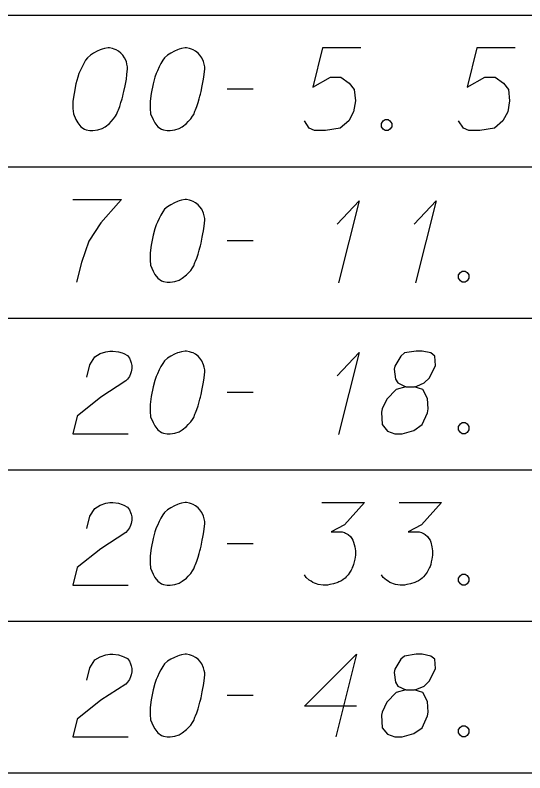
# Model space of a CAD drawing. Extents: x 2074207 to 2076812, y 516372 to 523312.
# Drawn here: x 2076397.04 to 2076426.64, y 518078.48 to 518122.48 of the extents above; entities that cross this region are included whole.
import ezdxf

# ---------------------------------------------------------------- set-up
doc = ezdxf.new("R2010")
doc.units = 0
doc.layers.add('Prop DirtTable_ Soil Test Results - Outline (Minor)', color=7, linetype='Continuous')
doc.layers.add('Prop DirtTable_ Soil Test Results - Tx (Sample Data)', color=7, linetype='Continuous')

msp = doc.modelspace()

# ---------------------------------------------------------------- linework, layer by layer
at = {"layer": 'Prop DirtTable_ Soil Test Results - Outline (Minor)'}
for p, q in [((2076260.609, 518122.48), (2076811.903, 518122.48)), ((2076260.609, 518122.48), (2076811.903, 518122.48)), ((2076260.609, 518113.68), (2076811.903, 518113.68)), ((2076260.609, 518113.68), (2076811.903, 518113.68)), ((2076260.609, 518104.88), (2076811.903, 518104.88)), ((2076260.609, 518104.88), (2076811.903, 518104.88)), ((2076260.609, 518096.08), (2076811.903, 518096.08)), ((2076260.609, 518096.08), (2076811.903, 518096.08)), ((2076260.609, 518087.28), (2076811.903, 518087.28)), ((2076260.609, 518087.28), (2076811.903, 518087.28)), ((2076260.609, 518078.48), (2076811.903, 518078.48)), ((2076260.609, 518078.48), (2076811.903, 518078.48))]:
    msp.add_line(p, q, dxfattribs=at)
at = {"layer": 'Prop DirtTable_ Soil Test Results - Tx (Sample Data)'}
for points in [[(2076402.512, 518120.575), (2076402.442, 518120.575), (2076402.23, 518120.537), (2076402.089, 518120.5), (2076401.983, 518120.462), (2076401.807, 518120.386), (2076401.595, 518120.273), (2076401.419, 518120.159), (2076401.242, 518120.008), (2076401.136, 518119.857), (2076401.031, 518119.668), (2076400.925, 518119.479), (2076400.819, 518119.252), (2076400.748, 518119.101), (2076400.678, 518118.874), (2076400.572, 518118.496), (2076400.466, 518117.929), (2076400.396, 518117.476), (2076400.396, 518117.06), (2076400.431, 518116.758), (2076400.572, 518116.418), (2076400.678, 518116.229), (2076400.854, 518116.002), (2076401.066, 518115.851), (2076401.172, 518115.813), (2076401.383, 518115.775), (2076401.56, 518115.775), (2076401.842, 518115.813), (2076402.089, 518115.889), (2076402.265, 518116.002), (2076402.512, 518116.191), (2076402.618, 518116.304), (2076402.759, 518116.455), (2076402.865, 518116.607), (2076402.935, 518116.72), (2076403.006, 518116.909), (2076403.041, 518116.985), (2076403.112, 518117.174), (2076403.182, 518117.4), (2076403.253, 518117.627), (2076403.288, 518117.778), (2076403.323, 518117.892), (2076403.359, 518118.043), (2076403.429, 518118.383), (2076403.465, 518118.572), (2076403.5, 518118.761), (2076403.535, 518119.026), (2076403.57, 518119.366), (2076403.57, 518119.479), (2076403.535, 518119.63), (2076403.5, 518119.781), (2076403.394, 518120.008), (2076403.288, 518120.159), (2076403.182, 518120.273), (2076403.041, 518120.386), (2076402.9, 518120.462), (2076402.794, 518120.5), (2076402.689, 518120.537), (2076402.512, 518120.575)], [(2076406.992, 518120.575), (2076406.922, 518120.575), (2076406.71, 518120.537), (2076406.569, 518120.5), (2076406.463, 518120.462), (2076406.287, 518120.386), (2076406.075, 518120.273), (2076405.899, 518120.159), (2076405.722, 518120.008), (2076405.616, 518119.857), (2076405.511, 518119.668), (2076405.405, 518119.479), (2076405.299, 518119.252), (2076405.228, 518119.101), (2076405.158, 518118.874), (2076405.052, 518118.496), (2076404.946, 518117.929), (2076404.876, 518117.476), (2076404.876, 518117.06), (2076404.911, 518116.758), (2076405.052, 518116.418), (2076405.158, 518116.229), (2076405.334, 518116.002), (2076405.546, 518115.851), (2076405.652, 518115.813), (2076405.863, 518115.775), (2076406.04, 518115.775), (2076406.322, 518115.813), (2076406.569, 518115.889), (2076406.745, 518116.002), (2076406.992, 518116.191), (2076407.098, 518116.304), (2076407.239, 518116.455), (2076407.345, 518116.607), (2076407.415, 518116.72), (2076407.486, 518116.909), (2076407.521, 518116.985), (2076407.592, 518117.174), (2076407.662, 518117.4), (2076407.733, 518117.627), (2076407.768, 518117.778), (2076407.803, 518117.892), (2076407.839, 518118.043), (2076407.909, 518118.383), (2076407.945, 518118.572), (2076407.98, 518118.761), (2076408.015, 518119.026), (2076408.05, 518119.366), (2076408.05, 518119.479), (2076408.015, 518119.63), (2076407.98, 518119.781), (2076407.874, 518120.008), (2076407.768, 518120.159), (2076407.662, 518120.273), (2076407.521, 518120.386), (2076407.38, 518120.462), (2076407.274, 518120.5), (2076407.169, 518120.537), (2076406.992, 518120.575)], [(2076417.116, 518120.575), (2076414.894, 518120.575), (2076414.329, 518118.307), (2076415.352, 518118.874), (2076415.952, 518118.874), (2076416.446, 518118.534), (2076416.728, 518118.156), (2076416.799, 518117.514), (2076416.693, 518116.871), (2076416.411, 518116.342), (2076415.917, 518115.926), (2076415.07, 518115.775), (2076414.435, 518115.775), (2076414.118, 518115.926), (2076413.836, 518116.342)], [(2076426.076, 518120.575), (2076423.854, 518120.575), (2076423.289, 518118.307), (2076424.312, 518118.874), (2076424.912, 518118.874), (2076425.406, 518118.534), (2076425.688, 518118.156), (2076425.759, 518117.514), (2076425.653, 518116.871), (2076425.371, 518116.342), (2076424.877, 518115.926), (2076424.03, 518115.775), (2076423.395, 518115.775), (2076423.078, 518115.926), (2076422.796, 518116.342)], [(2076409.356, 518118.194), (2076410.872, 518118.194)], [(2076418.527, 518116.418), (2076418.704, 518116.418), (2076418.809, 518116.342), (2076418.915, 518116.191), (2076418.915, 518116.002), (2076418.809, 518115.851), (2076418.704, 518115.775), (2076418.527, 518115.775), (2076418.421, 518115.851), (2076418.316, 518116.002), (2076418.316, 518116.191), (2076418.421, 518116.342), (2076418.527, 518116.418)], [(2076400.396, 518111.775), (2076403.218, 518111.775), (2076403.041, 518111.586), (2076402.018, 518110.415), (2076401.313, 518109.356), (2076400.889, 518108.109), (2076400.607, 518106.975)], [(2076406.992, 518111.775), (2076406.922, 518111.775), (2076406.71, 518111.737), (2076406.569, 518111.7), (2076406.463, 518111.662), (2076406.287, 518111.586), (2076406.075, 518111.473), (2076405.899, 518111.359), (2076405.722, 518111.208), (2076405.616, 518111.057), (2076405.511, 518110.868), (2076405.405, 518110.679), (2076405.299, 518110.452), (2076405.228, 518110.301), (2076405.158, 518110.074), (2076405.052, 518109.696), (2076404.946, 518109.129), (2076404.876, 518108.676), (2076404.876, 518108.26), (2076404.911, 518107.958), (2076405.052, 518107.618), (2076405.158, 518107.429), (2076405.334, 518107.202), (2076405.546, 518107.051), (2076405.652, 518107.013), (2076405.863, 518106.975), (2076406.04, 518106.975), (2076406.322, 518107.013), (2076406.569, 518107.089), (2076406.745, 518107.202), (2076406.992, 518107.391), (2076407.098, 518107.504), (2076407.239, 518107.655), (2076407.345, 518107.807), (2076407.415, 518107.92), (2076407.486, 518108.109), (2076407.521, 518108.185), (2076407.592, 518108.374), (2076407.662, 518108.6), (2076407.733, 518108.827), (2076407.768, 518108.978), (2076407.803, 518109.092), (2076407.839, 518109.243), (2076407.909, 518109.583), (2076407.945, 518109.772), (2076407.98, 518109.961), (2076408.015, 518110.226), (2076408.05, 518110.566), (2076408.05, 518110.679), (2076408.015, 518110.83), (2076407.98, 518110.981), (2076407.874, 518111.208), (2076407.768, 518111.359), (2076407.662, 518111.473), (2076407.521, 518111.586), (2076407.38, 518111.662), (2076407.274, 518111.7), (2076407.169, 518111.737), (2076406.992, 518111.775)], [(2076415.74, 518110.339), (2076417.01, 518111.7), (2076415.811, 518106.937)], [(2076420.22, 518110.339), (2076421.49, 518111.7), (2076420.291, 518106.937)], [(2076409.356, 518109.394), (2076410.872, 518109.394)], [(2076423.007, 518107.618), (2076423.184, 518107.618), (2076423.289, 518107.542), (2076423.395, 518107.391), (2076423.395, 518107.202), (2076423.289, 518107.051), (2076423.184, 518106.975), (2076423.007, 518106.975), (2076422.901, 518107.051), (2076422.796, 518107.202), (2076422.796, 518107.391), (2076422.901, 518107.542), (2076423.007, 518107.618)], [(2076401.207, 518101.463), (2076401.383, 518102.181), (2076401.666, 518102.635), (2076401.983, 518102.824), (2076402.3, 518102.937), (2076402.547, 518102.975), (2076402.724, 518102.975), (2076403.041, 518102.937), (2076403.253, 518102.862), (2076403.359, 518102.824), (2076403.57, 518102.711), (2076403.676, 518102.559), (2076403.747, 518102.408), (2076403.782, 518102.295), (2076403.817, 518102.144), (2076403.817, 518101.955), (2076403.782, 518101.766), (2076403.747, 518101.652), (2076403.676, 518101.501), (2076403.57, 518101.35), (2076403.465, 518101.237), (2076402.018, 518100.292), (2076400.643, 518099.196), (2076400.396, 518098.175), (2076403.606, 518098.175)], [(2076406.992, 518102.975), (2076406.922, 518102.975), (2076406.71, 518102.937), (2076406.569, 518102.9), (2076406.463, 518102.862), (2076406.287, 518102.786), (2076406.075, 518102.673), (2076405.899, 518102.559), (2076405.722, 518102.408), (2076405.616, 518102.257), (2076405.511, 518102.068), (2076405.405, 518101.879), (2076405.299, 518101.652), (2076405.228, 518101.501), (2076405.158, 518101.274), (2076405.052, 518100.896), (2076404.946, 518100.329), (2076404.876, 518099.876), (2076404.876, 518099.46), (2076404.911, 518099.158), (2076405.052, 518098.818), (2076405.158, 518098.629), (2076405.334, 518098.402), (2076405.546, 518098.251), (2076405.652, 518098.213), (2076405.863, 518098.175), (2076406.04, 518098.175), (2076406.322, 518098.213), (2076406.569, 518098.289), (2076406.745, 518098.402), (2076406.992, 518098.591), (2076407.098, 518098.704), (2076407.239, 518098.855), (2076407.345, 518099.007), (2076407.415, 518099.12), (2076407.486, 518099.309), (2076407.521, 518099.385), (2076407.592, 518099.574), (2076407.662, 518099.8), (2076407.733, 518100.027), (2076407.768, 518100.178), (2076407.803, 518100.292), (2076407.839, 518100.443), (2076407.909, 518100.783), (2076407.945, 518100.972), (2076407.98, 518101.161), (2076408.015, 518101.426), (2076408.05, 518101.766), (2076408.05, 518101.879), (2076408.015, 518102.03), (2076407.98, 518102.181), (2076407.874, 518102.408), (2076407.768, 518102.559), (2076407.662, 518102.673), (2076407.521, 518102.786), (2076407.38, 518102.862), (2076407.274, 518102.9), (2076407.169, 518102.937), (2076406.992, 518102.975)], [(2076415.74, 518101.539), (2076417.01, 518102.9), (2076415.811, 518098.137)], [(2076419.727, 518100.896), (2076420.22, 518100.896), (2076420.362, 518100.934), (2076420.785, 518101.123), (2076421.102, 518101.426), (2076421.455, 518102.144), (2076421.42, 518102.673), (2076421.173, 518102.862), (2076420.679, 518102.975), (2076420.326, 518102.975), (2076419.656, 518102.862), (2076419.444, 518102.673), (2076419.092, 518102.106), (2076419.056, 518101.917), (2076419.127, 518101.35), (2076419.268, 518101.123), (2076419.727, 518100.896), (2076419.162, 518100.745), (2076418.633, 518100.178), (2076418.351, 518099.611), (2076418.316, 518099.422), (2076418.351, 518098.704), (2076418.668, 518098.326), (2076419.092, 518098.175), (2076419.515, 518098.175), (2076420.185, 518098.364), (2076420.679, 518098.704), (2076420.997, 518099.385), (2076421.032, 518099.611), (2076420.997, 518100.216), (2076420.714, 518100.745), (2076420.22, 518100.896)], [(2076409.356, 518100.594), (2076410.872, 518100.594)], [(2076423.007, 518098.818), (2076423.184, 518098.818), (2076423.289, 518098.742), (2076423.395, 518098.591), (2076423.395, 518098.402), (2076423.289, 518098.251), (2076423.184, 518098.175), (2076423.007, 518098.175), (2076422.901, 518098.251), (2076422.796, 518098.402), (2076422.796, 518098.591), (2076422.901, 518098.742), (2076423.007, 518098.818)], [(2076401.207, 518092.663), (2076401.383, 518093.381), (2076401.666, 518093.835), (2076401.983, 518094.024), (2076402.3, 518094.137), (2076402.547, 518094.175), (2076402.724, 518094.175), (2076403.041, 518094.137), (2076403.253, 518094.062), (2076403.359, 518094.024), (2076403.57, 518093.911), (2076403.676, 518093.759), (2076403.747, 518093.608), (2076403.782, 518093.495), (2076403.817, 518093.344), (2076403.817, 518093.155), (2076403.782, 518092.966), (2076403.747, 518092.852), (2076403.676, 518092.701), (2076403.57, 518092.55), (2076403.465, 518092.437), (2076402.018, 518091.492), (2076400.643, 518090.396), (2076400.396, 518089.375), (2076403.606, 518089.375)], [(2076406.992, 518094.175), (2076406.922, 518094.175), (2076406.71, 518094.137), (2076406.569, 518094.1), (2076406.463, 518094.062), (2076406.287, 518093.986), (2076406.075, 518093.873), (2076405.899, 518093.759), (2076405.722, 518093.608), (2076405.616, 518093.457), (2076405.511, 518093.268), (2076405.405, 518093.079), (2076405.299, 518092.852), (2076405.228, 518092.701), (2076405.158, 518092.474), (2076405.052, 518092.096), (2076404.946, 518091.529), (2076404.876, 518091.076), (2076404.876, 518090.66), (2076404.911, 518090.358), (2076405.052, 518090.018), (2076405.158, 518089.829), (2076405.334, 518089.602), (2076405.546, 518089.451), (2076405.652, 518089.413), (2076405.863, 518089.375), (2076406.04, 518089.375), (2076406.322, 518089.413), (2076406.569, 518089.489), (2076406.745, 518089.602), (2076406.992, 518089.791), (2076407.098, 518089.904), (2076407.239, 518090.055), (2076407.345, 518090.207), (2076407.415, 518090.32), (2076407.486, 518090.509), (2076407.521, 518090.585), (2076407.592, 518090.774), (2076407.662, 518091), (2076407.733, 518091.227), (2076407.768, 518091.378), (2076407.803, 518091.492), (2076407.839, 518091.643), (2076407.909, 518091.983), (2076407.945, 518092.172), (2076407.98, 518092.361), (2076408.015, 518092.626), (2076408.05, 518092.966), (2076408.05, 518093.079), (2076408.015, 518093.23), (2076407.98, 518093.381), (2076407.874, 518093.608), (2076407.768, 518093.759), (2076407.662, 518093.873), (2076407.521, 518093.986), (2076407.38, 518094.062), (2076407.274, 518094.1), (2076407.169, 518094.137), (2076406.992, 518094.175)], [(2076414.859, 518094.175), (2076417.328, 518094.175), (2076416.164, 518092.89), (2076415.388, 518092.474), (2076416.023, 518092.474), (2076416.164, 518092.437), (2076416.234, 518092.399), (2076416.305, 518092.361), (2076416.375, 518092.323), (2076416.517, 518092.21), (2076416.587, 518092.096), (2076416.658, 518091.983), (2076416.693, 518091.87), (2076416.763, 518091.605), (2076416.799, 518091.378), (2076416.799, 518091.265), (2076416.799, 518091.114), (2076416.763, 518090.887), (2076416.728, 518090.736), (2076416.693, 518090.585), (2076416.658, 518090.471), (2076416.622, 518090.396), (2076416.587, 518090.32), (2076416.552, 518090.244), (2076416.481, 518090.131), (2076416.375, 518089.98), (2076416.27, 518089.866), (2076416.199, 518089.791), (2076416.093, 518089.715), (2076415.987, 518089.64), (2076415.846, 518089.564), (2076415.776, 518089.526), (2076415.529, 518089.451), (2076415.317, 518089.413), (2076415.176, 518089.375), (2076414.929, 518089.375), (2076414.647, 518089.413), (2076414.541, 518089.451), (2076414.435, 518089.489), (2076414.329, 518089.526), (2076414.224, 518089.602), (2076414.118, 518089.678), (2076413.941, 518089.829), (2076413.836, 518089.98)], [(2076419.339, 518094.175), (2076421.808, 518094.175), (2076420.644, 518092.89), (2076419.868, 518092.474), (2076420.503, 518092.474), (2076420.644, 518092.437), (2076420.714, 518092.399), (2076420.785, 518092.361), (2076420.855, 518092.323), (2076420.997, 518092.21), (2076421.067, 518092.096), (2076421.138, 518091.983), (2076421.173, 518091.87), (2076421.243, 518091.605), (2076421.279, 518091.378), (2076421.279, 518091.265), (2076421.279, 518091.114), (2076421.243, 518090.887), (2076421.208, 518090.736), (2076421.173, 518090.585), (2076421.138, 518090.471), (2076421.102, 518090.396), (2076421.067, 518090.32), (2076421.032, 518090.244), (2076420.961, 518090.131), (2076420.855, 518089.98), (2076420.75, 518089.866), (2076420.679, 518089.791), (2076420.573, 518089.715), (2076420.467, 518089.64), (2076420.326, 518089.564), (2076420.256, 518089.526), (2076420.009, 518089.451), (2076419.797, 518089.413), (2076419.656, 518089.375), (2076419.409, 518089.375), (2076419.127, 518089.413), (2076419.021, 518089.451), (2076418.915, 518089.489), (2076418.809, 518089.526), (2076418.704, 518089.602), (2076418.598, 518089.678), (2076418.421, 518089.829), (2076418.316, 518089.98)], [(2076409.356, 518091.794), (2076410.872, 518091.794)], [(2076423.007, 518090.018), (2076423.184, 518090.018), (2076423.289, 518089.942), (2076423.395, 518089.791), (2076423.395, 518089.602), (2076423.289, 518089.451), (2076423.184, 518089.375), (2076423.007, 518089.375), (2076422.901, 518089.451), (2076422.796, 518089.602), (2076422.796, 518089.791), (2076422.901, 518089.942), (2076423.007, 518090.018)], [(2076401.207, 518083.863), (2076401.383, 518084.581), (2076401.666, 518085.035), (2076401.983, 518085.224), (2076402.3, 518085.337), (2076402.547, 518085.375), (2076402.724, 518085.375), (2076403.041, 518085.337), (2076403.253, 518085.262), (2076403.359, 518085.224), (2076403.57, 518085.111), (2076403.676, 518084.959), (2076403.747, 518084.808), (2076403.782, 518084.695), (2076403.817, 518084.544), (2076403.817, 518084.355), (2076403.782, 518084.166), (2076403.747, 518084.052), (2076403.676, 518083.901), (2076403.57, 518083.75), (2076403.465, 518083.637), (2076402.018, 518082.692), (2076400.643, 518081.596), (2076400.396, 518080.575), (2076403.606, 518080.575)], [(2076406.992, 518085.375), (2076406.922, 518085.375), (2076406.71, 518085.337), (2076406.569, 518085.3), (2076406.463, 518085.262), (2076406.287, 518085.186), (2076406.075, 518085.073), (2076405.899, 518084.959), (2076405.722, 518084.808), (2076405.616, 518084.657), (2076405.511, 518084.468), (2076405.405, 518084.279), (2076405.299, 518084.052), (2076405.228, 518083.901), (2076405.158, 518083.674), (2076405.052, 518083.296), (2076404.946, 518082.729), (2076404.876, 518082.276), (2076404.876, 518081.86), (2076404.911, 518081.558), (2076405.052, 518081.218), (2076405.158, 518081.029), (2076405.334, 518080.802), (2076405.546, 518080.651), (2076405.652, 518080.613), (2076405.863, 518080.575), (2076406.04, 518080.575), (2076406.322, 518080.613), (2076406.569, 518080.689), (2076406.745, 518080.802), (2076406.992, 518080.991), (2076407.098, 518081.104), (2076407.239, 518081.255), (2076407.345, 518081.407), (2076407.415, 518081.52), (2076407.486, 518081.709), (2076407.521, 518081.785), (2076407.592, 518081.974), (2076407.662, 518082.2), (2076407.733, 518082.427), (2076407.768, 518082.578), (2076407.803, 518082.692), (2076407.839, 518082.843), (2076407.909, 518083.183), (2076407.945, 518083.372), (2076407.98, 518083.561), (2076408.015, 518083.826), (2076408.05, 518084.166), (2076408.05, 518084.279), (2076408.015, 518084.43), (2076407.98, 518084.581), (2076407.874, 518084.808), (2076407.768, 518084.959), (2076407.662, 518085.073), (2076407.521, 518085.186), (2076407.38, 518085.262), (2076407.274, 518085.3), (2076407.169, 518085.337), (2076406.992, 518085.375)], [(2076416.869, 518082.352), (2076413.836, 518082.352), (2076416.869, 518085.375), (2076415.67, 518080.575)], [(2076419.727, 518083.296), (2076420.22, 518083.296), (2076420.362, 518083.334), (2076420.785, 518083.523), (2076421.102, 518083.826), (2076421.455, 518084.544), (2076421.42, 518085.073), (2076421.173, 518085.262), (2076420.679, 518085.375), (2076420.326, 518085.375), (2076419.656, 518085.262), (2076419.444, 518085.073), (2076419.092, 518084.506), (2076419.056, 518084.317), (2076419.127, 518083.75), (2076419.268, 518083.523), (2076419.727, 518083.296), (2076419.162, 518083.145), (2076418.633, 518082.578), (2076418.351, 518082.011), (2076418.316, 518081.822), (2076418.351, 518081.104), (2076418.668, 518080.726), (2076419.092, 518080.575), (2076419.515, 518080.575), (2076420.185, 518080.764), (2076420.679, 518081.104), (2076420.997, 518081.785), (2076421.032, 518082.011), (2076420.997, 518082.616), (2076420.714, 518083.145), (2076420.22, 518083.296)], [(2076409.356, 518082.994), (2076410.872, 518082.994)], [(2076423.007, 518081.218), (2076423.184, 518081.218), (2076423.289, 518081.142), (2076423.395, 518080.991), (2076423.395, 518080.802), (2076423.289, 518080.651), (2076423.184, 518080.575), (2076423.007, 518080.575), (2076422.901, 518080.651), (2076422.796, 518080.802), (2076422.796, 518080.991), (2076422.901, 518081.142), (2076423.007, 518081.218)]]:
    msp.add_lwpolyline(points, dxfattribs=at)

doc.saveas('drawing.dxf')
